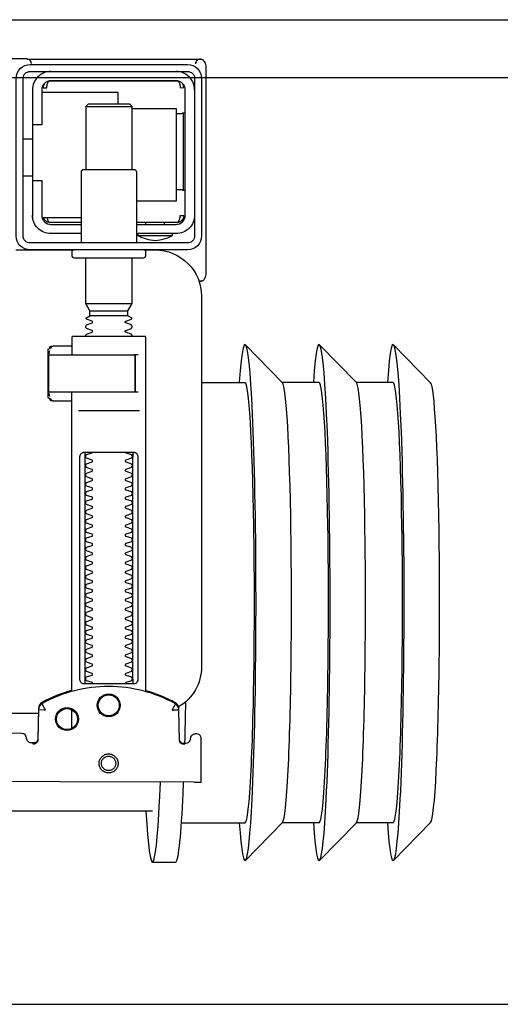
# Model space of a CAD drawing. Header units: millimetres. Extents: x 28600 to 181045, y -399112 to -163690.
# Tile 403 of 482: x 74057 to 74068, y -194640 to -194618. Entities that reach past the tile are written whole.
import ezdxf

# ---------------------------------------------------------------- set-up
doc = ezdxf.new("R2010")
doc.units = ezdxf.units.MM
doc.layers.get('0').update_dxf_attribs({"color": 8})
doc.layers.add('!! 0_ Istn-sciany', color=8, linetype='Continuous')
doc.layers.add('!! 2 ZABUDOWA GK-MDF', color=8, linetype='Continuous')
doc.layers.add('!!_@ wypos sanit nd', color=8, linetype='Continuous', plot=False)

# ---------------------------------------------------------------- blocks, each defined once
blk = doc.blocks.new('A$Cff2eaf8b')
for points in [[(-0.24945, 0.09108), (-0.24147, 0.09927)], [(-0.24136, 0.09113), (-0.23342, 0.09113), (-0.22548, 0.09927)], [(-0.22538, 0.09113), (-0.21743, 0.09113), (-0.2095, 0.09927)], [(-0.18941, 0.09963), (-0.19441, 0.09963)], [(-0.19567, 0.09113), (-0.20939, 0.09113)], [(-0.18941, 0.08863), (-0.04454, 0.08863), (-0.04035, 0.08853), (-0.03617, 0.08824), (-0.032, 0.08775), (-0.02786, 0.08707), (-0.02376, 0.08619), (-0.0197, 0.08513), (-0.0157, 0.08388), (-0.01176, 0.08244), (-0.00789, 0.08082), (-0.0041, 0.07902), (-0.0004, 0.07705), (0.0032, 0.0749), (0.0067, 0.0726), (0.01009, 0.07012), (0.01337, 0.0675)], [(-0.19839, 0.08237), (-0.11148, 0.08219)], [(-0.19594, 0.07411), (-0.19609, 0.07411), (-0.19639, 0.07411), (-0.19593, 0.07402), (-0.19578, 0.07396), (-0.19564, 0.07387), (-0.19551, 0.07376), (-0.1954, 0.07363), (-0.19532, 0.07349), (-0.19526, 0.07333), (-0.19523, 0.07317)], [(-0.16479, 0.06647), (-0.16466, 0.07302), (-0.16465, 0.07318), (-0.16461, 0.07333), (-0.16454, 0.07348), (-0.16445, 0.07361), (-0.16435, 0.07373), (-0.16422, 0.07383), (-0.16409, 0.07391), (-0.16394, 0.07396), (-0.16349, 0.07404), (-0.1638, 0.07405), (-0.16395, 0.07405)], [(-0.172, 0.07079), (-0.172, 0.06674)], [(0.16493, 0.0675), (-0.16477, 0.0675)], [(-0.172, 0.06279), (-0.172, -0.00182)], [(-0.1852, 0.06018), (-0.1852, 0.01218)], [(-0.1748, 0.01218), (-0.1748, 0.06018)], [(-0.17342, 0.00218), (-0.18659, 0.00218)], [(-0.172, 0.00012), (-0.17167, 0.00018), (-0.1682, 0.00018), (-0.1681, 0.00018), (-0.16799, 0.00016), (-0.16789, 0.00007), (-0.16779, 0.00006), (-0.16762, 0.00005), (-0.16752, 0.00005), (-0.16741, 0.00003), (-0.1673, -0.00004), (-0.16725, -0.00018), (-0.16725, -0.00044), (-0.16711, -0.00046), (-0.16701, -0.0005), (-0.16693, -0.00056), (-0.16688, -0.0007), (-0.16688, -0.01094), (-0.16692, -0.01107), (-0.16701, -0.01115), (-0.16725, -0.0112), (-0.16725, -0.01147), (-0.16728, -0.01157), (-0.16735, -0.01164), (-0.16746, -0.01168), (-0.16762, -0.01169), (-0.16775, -0.0117), (-0.16789, -0.01172), (-0.16797, -0.01179), (-0.16807, -0.01182), (-0.1682, -0.01182), (-0.17167, -0.01182), (-0.172, -0.01177)], [(-0.16829, 0.00017), (-0.16772, 0.00003), (-0.16738, -0.00042)], [(-0.18633, -0.00182), (-0.17526, -0.00182), (-0.17367, -0.00182)], [(-0.16723, -0.00083), (-0.16714, -0.00136), (-0.16713, -0.00163)], [(-0.24945, -0.00383), (-0.24147, -0.01202)], [(-0.24136, -0.00387), (-0.23342, -0.00387), (-0.22548, -0.01202)], [(-0.22538, -0.00387), (-0.21743, -0.00387), (-0.2095, -0.01202)], [(-0.2, -0.00387), (-0.20939, -0.00387)], [(-0.18633, -0.00982), (-0.18551, -0.00982), (-0.18567, -0.00972), (-0.1857, -0.00962)], [(-0.16713, -0.01002), (-0.16714, -0.01028), (-0.16723, -0.01081)], [(-0.16738, -0.01122), (-0.16772, -0.01167), (-0.16829, -0.01182)], [(-0.1841, -0.0183), (-0.1759, -0.0183)], [(-0.175, -0.02092), (-0.185, -0.02092)], [(-0.1759, -0.01936), (-0.1841, -0.01936)], [(-0.20099, -0.02721), (-0.20099, -0.0722)], [(-0.20001, -0.0258), (-0.19988, -0.02576), (-0.19976, -0.02573), (-0.19963, -0.02571), (-0.19948, -0.02571)], [(-0.192, -0.038), (-0.192, -0.0384)], [(-0.188, -0.038), (-0.188, -0.0384)], [(-0.19478, -0.0384), (-0.186, -0.0384)], [(-0.16664, -0.0395), (-0.16666, -0.03934), (-0.16669, -0.03923), (-0.16672, -0.03912), (-0.16675, -0.03902), (-0.16679, -0.03892), (-0.16684, -0.03881), (-0.16689, -0.03872), (-0.16695, -0.03863), (-0.16702, -0.03855), (-0.1671, -0.03848), (-0.16718, -0.03843), (-0.16729, -0.0384), (-0.16718, -0.03841), (-0.16708, -0.03842), (-0.16696, -0.03845), (-0.16686, -0.03848), (-0.16677, -0.03851), (-0.16666, -0.03856), (-0.16657, -0.03861), (-0.16646, -0.03868), (-0.16636, -0.03876), (-0.16627, -0.03884), (-0.16618, -0.03894), (-0.1661, -0.03904), (-0.16603, -0.03915), (-0.16598, -0.03926), (-0.16593, -0.03938), (-0.16589, -0.0395), (-0.174, -0.0395)], [(-0.174, -0.0384), (-0.16722, -0.0384)], [(-0.185, -0.063), (-0.1945, -0.063), (-0.1945, -0.043), (-0.186, -0.043)], [(-0.19591, -0.04539), (-0.19602, -0.04539), (-0.19616, -0.04539), (-0.19632, -0.04539), (-0.1965, -0.04539)], [(-0.1615, -0.0485), (-0.1635, -0.0485)], [(-0.185, -0.0498), (-0.185, -0.06342), (-0.1845, -0.06392), (-0.1755, -0.06392), (-0.175, -0.06342), (-0.175, -0.0498)], [(-0.1615, -0.0565), (-0.1635, -0.0565)], [(-0.1965, -0.06201), (-0.19632, -0.06201), (-0.19616, -0.06201), (-0.19602, -0.06201), (-0.19591, -0.06201)], [(-0.175, -0.06342), (-0.185, -0.06342)], [(-0.182, -0.06392), (-0.182, -0.0665), (-0.1655, -0.0665)], [(-0.16636, -0.06865), (-0.16625, -0.06854), (-0.16619, -0.06847), (-0.16612, -0.06839), (-0.16606, -0.0683), (-0.16601, -0.0682), (-0.16596, -0.06811), (-0.16592, -0.06801), (-0.16589, -0.0679), (-0.16586, -0.0678), (-0.16584, -0.06769), (-0.16583, -0.06759), (-0.16583, -0.06749), (-0.16593, -0.0675), (-0.16607, -0.0675), (-0.1663, -0.0675), (-0.16641, -0.0675), (-0.16651, -0.0675), (-0.16661, -0.0675), (-0.16661, -0.0676), (-0.16662, -0.0677), (-0.16663, -0.0678), (-0.16664, -0.0679), (-0.16665, -0.068), (-0.16667, -0.06811), (-0.1667, -0.06821), (-0.16673, -0.06831), (-0.16676, -0.06841), (-0.1668, -0.06852), (-0.16685, -0.06862), (-0.1669, -0.06871), (-0.16697, -0.0688), (-0.16704, -0.06887), (-0.16712, -0.06893), (-0.16725, -0.069), (-0.19475, -0.069), (-0.19493, -0.0689), (-0.19501, -0.06882), (-0.19508, -0.06874), (-0.19513, -0.06865), (-0.19518, -0.06855), (-0.19522, -0.06846), (-0.19526, -0.06835), (-0.19529, -0.06825), (-0.19532, -0.06813), (-0.19534, -0.06803), (-0.19536, -0.06793), (-0.19537, -0.06783), (-0.19538, -0.06772), (-0.19539, -0.0676), (-0.19539, -0.0675), (-0.19617, -0.06751), (-0.19616, -0.06762), (-0.19615, -0.06772), (-0.19613, -0.06783), (-0.19611, -0.06793), (-0.19607, -0.06803), (-0.19603, -0.06813), (-0.19598, -0.06823), (-0.19593, -0.06832), (-0.19586, -0.06841), (-0.19579, -0.06849), (-0.19572, -0.06857), (-0.19563, -0.06865)]]:
    blk.add_lwpolyline(points)
for points in [[(-0.19989, 0.08236), (-0.19995, 0.07336, 0.009369), (-0.19994, 0.07293), (-0.19992, 0.07276), (-0.19986, 0.07259), (-0.19979, 0.07243), (-0.19968, 0.07229), (-0.19955, 0.07217), (-0.19941, 0.07208), (-0.19924, 0.07201), (-0.19908, 0.07197), (-0.19895, 0.07196), (-0.1988, 0.07196)], [(-0.16413, 0.07389), (-0.16324, 0.07389), (-0.16303, 0.07386), (-0.16283, 0.0738), (-0.16264, 0.07369), (-0.16249, 0.07354), (-0.16237, 0.07337), (-0.16228, 0.07317), (-0.16225, 0.07297, 0.002299), (-0.16224, 0.07285, 0.40455), (-0.16124, 0.07188), (-0.11145, 0.07178)], [(-0.19576, 0.07395), (-0.19665, 0.07395, 0.282591), (-0.19754, 0.0734), (-0.19758, 0.07331), (-0.19761, 0.0732), (-0.19763, 0.07311), (-0.19764, 0.07296, -0.415352), (-0.19865, 0.07196)], [(-0.19623, 0.07426), (-0.19588, 0.0742), (-0.19555, 0.07399), (-0.19533, 0.07367), (-0.19523, 0.07332), (-0.19513, 0.06676), (-0.19513, 0.0667, 0.265347), (-0.19435, 0.06544, 0.125711), (-0.17997, 0.06173, 0.125711), (-0.16558, 0.06538, 0.26954), (-0.1648, 0.06667), (-0.16467, 0.07322), (-0.16464, 0.07344), (-0.16456, 0.07365), (-0.16444, 0.07383), (-0.16428, 0.07399), (-0.1641, 0.0741), (-0.16389, 0.07417), (-0.16368, 0.0742)], [(-0.15993, -0.0325), (-0.17249, -0.0325, 0.405519), (-0.172, -0.032), (-0.172, -0.0313, 0.414214), (-0.1725, -0.0308), (-0.1875, -0.0308, 0.414214), (-0.188, -0.0313), (-0.188, -0.032, 0.405519), (-0.18751, -0.0325), (-0.19, -0.0325, -0.414214), (-0.2, -0.0225), (-0.2, 0.0575, -0.266001), (-0.19506, 0.06612)], [(-0.19513, 0.06651), (-0.19511, 0.06632), (-0.19509, 0.06622), (-0.19506, 0.06612), (-0.19503, 0.06602), (-0.19498, 0.06592), (-0.19493, 0.06582), (-0.19488, 0.06573), (-0.19482, 0.06564), (-0.19475, 0.06556), (-0.19468, 0.06548), (-0.1946, 0.06541), (-0.19452, 0.06535), (-0.19443, 0.06529), (-0.19434, 0.06524), (-0.19358, 0.06483), (-0.19281, 0.06445), (-0.19203, 0.0641), (-0.19125, 0.06376), (-0.19045, 0.06345), (-0.18964, 0.06316), (-0.18882, 0.06289), (-0.188, 0.06265), (-0.188, -0.01362, 0.414214), (-0.1878, -0.01382), (-0.17545, -0.01382), (-0.1722, -0.01382, 0.414214), (-0.172, -0.01362), (-0.172, -0.00982)], [(-0.172, 0.0626), (-0.17117, 0.06284), (-0.17034, 0.0631), (-0.16952, 0.06339), (-0.16872, 0.0637), (-0.16792, 0.06404), (-0.16713, 0.06439), (-0.16635, 0.06477), (-0.16558, 0.06518), (-0.16557, 0.06518, 0.269546), (-0.16479, 0.06647)], [(-0.18353, 0.01118, 0.182836), (-0.18364, 0.01127), (-0.18485, 0.01168, 0.050055), (-0.185, 0.01194), (-0.185, 0.01222, 0.050055), (-0.18485, 0.01248), (-0.18364, 0.01289, 0.719897), (-0.18364, 0.01327), (-0.18485, 0.01368, 0.050055), (-0.185, 0.01394), (-0.185, 0.01422, 0.050055), (-0.18485, 0.01448), (-0.18364, 0.01489, 0.719897), (-0.18364, 0.01527), (-0.18485, 0.01568, 0.050055), (-0.185, 0.01594), (-0.185, 0.01622, 0.050055), (-0.18485, 0.01648), (-0.18364, 0.01689, 0.719897), (-0.18364, 0.01727), (-0.18485, 0.01768, 0.050055), (-0.185, 0.01794), (-0.185, 0.01822, 0.050055), (-0.18485, 0.01848), (-0.18364, 0.01889, 0.719897), (-0.18364, 0.01927), (-0.18485, 0.01968, 0.050055), (-0.185, 0.01994), (-0.185, 0.02022, 0.050055), (-0.18485, 0.02048), (-0.18364, 0.02089, 0.719897), (-0.18364, 0.02127), (-0.18485, 0.02168, 0.050055), (-0.185, 0.02194), (-0.185, 0.02222, 0.050055), (-0.18485, 0.02248), (-0.18364, 0.02289, 0.719897), (-0.18364, 0.02327), (-0.18485, 0.02368, 0.050055), (-0.185, 0.02394), (-0.185, 0.02422, 0.050055), (-0.18485, 0.02448), (-0.18364, 0.02489, 0.719897), (-0.18364, 0.02527), (-0.18485, 0.02568, 0.050055), (-0.185, 0.02594), (-0.185, 0.02622, 0.050055), (-0.18485, 0.02648), (-0.18364, 0.02689, 0.719897), (-0.18364, 0.02727), (-0.18485, 0.02768, 0.050055), (-0.185, 0.02794), (-0.185, 0.02822, 0.050055), (-0.18485, 0.02848), (-0.18364, 0.02889, 0.719897), (-0.18364, 0.02927), (-0.18485, 0.02968, 0.050055), (-0.185, 0.02994), (-0.185, 0.03022, 0.050055), (-0.18485, 0.03048), (-0.18364, 0.03089, 0.719897), (-0.18364, 0.03127), (-0.18485, 0.03168, 0.050055), (-0.185, 0.03194), (-0.185, 0.03222, 0.050055), (-0.18485, 0.03248), (-0.18364, 0.03289, 0.719897), (-0.18364, 0.03327), (-0.18485, 0.03368, 0.050055), (-0.185, 0.03394), (-0.185, 0.03422, 0.050055), (-0.18485, 0.03448), (-0.18364, 0.03489, 0.719897), (-0.18364, 0.03527), (-0.18485, 0.03568, 0.050055), (-0.185, 0.03594), (-0.185, 0.03622, 0.050055), (-0.18485, 0.03648), (-0.18364, 0.03689, 0.719897), (-0.18364, 0.03727), (-0.18485, 0.03768, 0.050055), (-0.185, 0.03794), (-0.185, 0.03822, 0.050055), (-0.18485, 0.03848), (-0.18364, 0.03889, 0.719897), (-0.18364, 0.03927), (-0.18485, 0.03968, 0.050055), (-0.185, 0.03994), (-0.185, 0.04022, 0.050055), (-0.18485, 0.04048), (-0.18364, 0.04089, 0.719897), (-0.18364, 0.04127), (-0.18485, 0.04168, 0.050055), (-0.185, 0.04194), (-0.185, 0.04222, 0.050055), (-0.18485, 0.04248), (-0.18364, 0.04289, 0.719897), (-0.18364, 0.04327), (-0.18485, 0.04368, 0.050055), (-0.185, 0.04394), (-0.185, 0.04422, 0.050055), (-0.18485, 0.04448), (-0.18364, 0.04489, 0.719897), (-0.18364, 0.04527), (-0.18485, 0.04568, 0.050055), (-0.185, 0.04594), (-0.185, 0.04622, 0.050055), (-0.18485, 0.04648), (-0.18364, 0.04689, 0.719897), (-0.18364, 0.04727), (-0.18485, 0.04768, 0.050055), (-0.185, 0.04794), (-0.185, 0.04822, 0.050055), (-0.18485, 0.04848), (-0.18364, 0.04889, 0.719897), (-0.18364, 0.04927), (-0.18485, 0.04968, 0.050055), (-0.185, 0.04994), (-0.185, 0.05022, 0.050055), (-0.18485, 0.05048), (-0.18364, 0.05089, 0.719897), (-0.18364, 0.05127), (-0.18485, 0.05168, 0.050055), (-0.185, 0.05194), (-0.185, 0.05222, 0.050055), (-0.18485, 0.05248), (-0.18364, 0.05289, 0.719897), (-0.18364, 0.05327), (-0.18485, 0.05368, 0.050055), (-0.185, 0.05394), (-0.185, 0.05422, 0.050055), (-0.18485, 0.05448), (-0.18364, 0.05489, 0.719897), (-0.18364, 0.05527), (-0.18485, 0.05568, 0.050055), (-0.185, 0.05594), (-0.185, 0.05622, 0.050055), (-0.18485, 0.05648), (-0.18364, 0.05689, 0.719897), (-0.18364, 0.05727), (-0.18485, 0.05768, 0.050055), (-0.185, 0.05794), (-0.185, 0.05822, 0.050055), (-0.18485, 0.05848), (-0.18364, 0.05889, 0.719897), (-0.18364, 0.05927), (-0.18485, 0.05968, 0.050055), (-0.185, 0.05994), (-0.185, 0.06022, 0.050055), (-0.18485, 0.06048), (-0.18364, 0.06089, 0.474594), (-0.18353, 0.06118)], [(-0.17647, 0.06118, 0.474594), (-0.17636, 0.06089), (-0.17515, 0.06048, 0.050055), (-0.175, 0.06022), (-0.175, 0.05994, 0.050055), (-0.17515, 0.05968), (-0.17636, 0.05927, 0.719897), (-0.17636, 0.05889), (-0.17515, 0.05848, 0.050055), (-0.175, 0.05822), (-0.175, 0.05794, 0.050055), (-0.17515, 0.05768), (-0.17636, 0.05727, 0.719897), (-0.17636, 0.05689), (-0.17515, 0.05648, 0.050055), (-0.175, 0.05622), (-0.175, 0.05594, 0.050055), (-0.17515, 0.05568), (-0.17636, 0.05527, 0.719897), (-0.17636, 0.05489), (-0.17515, 0.05448, 0.050055), (-0.175, 0.05422), (-0.175, 0.05394, 0.050055), (-0.17515, 0.05368), (-0.17636, 0.05327, 0.719897), (-0.17636, 0.05289), (-0.17515, 0.05248, 0.050055), (-0.175, 0.05222), (-0.175, 0.05194, 0.050055), (-0.17515, 0.05168), (-0.17636, 0.05127, 0.719897), (-0.17636, 0.05089), (-0.17515, 0.05048, 0.050055), (-0.175, 0.05022), (-0.175, 0.04994, 0.050055), (-0.17515, 0.04968), (-0.17636, 0.04927, 0.719897), (-0.17636, 0.04889), (-0.17515, 0.04848, 0.050055), (-0.175, 0.04822), (-0.175, 0.04794, 0.050055), (-0.17515, 0.04768), (-0.17636, 0.04727, 0.719897), (-0.17636, 0.04689), (-0.17515, 0.04648, 0.050055), (-0.175, 0.04622), (-0.175, 0.04594, 0.050055), (-0.17515, 0.04568), (-0.17636, 0.04527, 0.719897), (-0.17636, 0.04489), (-0.17515, 0.04448, 0.050055), (-0.175, 0.04422), (-0.175, 0.04394, 0.050055), (-0.17515, 0.04368), (-0.17636, 0.04327, 0.719897), (-0.17636, 0.04289), (-0.17515, 0.04248, 0.050055), (-0.175, 0.04222), (-0.175, 0.04194, 0.050055), (-0.17515, 0.04168), (-0.17636, 0.04127, 0.719897), (-0.17636, 0.04089), (-0.17515, 0.04048, 0.050055), (-0.175, 0.04022), (-0.175, 0.03994, 0.050055), (-0.17515, 0.03968), (-0.17636, 0.03927, 0.719897), (-0.17636, 0.03889), (-0.17515, 0.03848, 0.050055), (-0.175, 0.03822), (-0.175, 0.03794, 0.050055), (-0.17515, 0.03768), (-0.17636, 0.03727, 0.719897), (-0.17636, 0.03689), (-0.17515, 0.03648, 0.050055), (-0.175, 0.03622), (-0.175, 0.03594, 0.050055), (-0.17515, 0.03568), (-0.17636, 0.03527, 0.719897), (-0.17636, 0.03489), (-0.17515, 0.03448, 0.050055), (-0.175, 0.03422), (-0.175, 0.03394, 0.050055), (-0.17515, 0.03368), (-0.17636, 0.03327, 0.719897), (-0.17636, 0.03289), (-0.17515, 0.03248, 0.050055), (-0.175, 0.03222), (-0.175, 0.03194, 0.050055), (-0.17515, 0.03168), (-0.17636, 0.03127, 0.719897), (-0.17636, 0.03089), (-0.17515, 0.03048, 0.050055), (-0.175, 0.03022), (-0.175, 0.02994, 0.050055), (-0.17515, 0.02968), (-0.17636, 0.02927, 0.719897), (-0.17636, 0.02889), (-0.17515, 0.02848, 0.050055), (-0.175, 0.02822), (-0.175, 0.02794, 0.050055), (-0.17515, 0.02768), (-0.17636, 0.02727, 0.719897), (-0.17636, 0.02689), (-0.17515, 0.02648, 0.050055), (-0.175, 0.02622), (-0.175, 0.02594, 0.050055), (-0.17515, 0.02568), (-0.17636, 0.02527, 0.719897), (-0.17636, 0.02489), (-0.17515, 0.02448, 0.050055), (-0.175, 0.02422), (-0.175, 0.02394, 0.050055), (-0.17515, 0.02368), (-0.17636, 0.02327, 0.719897), (-0.17636, 0.02289), (-0.17515, 0.02248, 0.050055), (-0.175, 0.02222), (-0.175, 0.02194, 0.050055), (-0.17515, 0.02168), (-0.17636, 0.02127, 0.719897), (-0.17636, 0.02089), (-0.17515, 0.02048, 0.050055), (-0.175, 0.02022), (-0.175, 0.01994, 0.050055), (-0.17515, 0.01968), (-0.17636, 0.01927, 0.719897), (-0.17636, 0.01889), (-0.17515, 0.01848, 0.050055), (-0.175, 0.01822), (-0.175, 0.01794, 0.050055), (-0.17515, 0.01768), (-0.17636, 0.01727, 0.719897), (-0.17636, 0.01689), (-0.17515, 0.01648, 0.050055), (-0.175, 0.01622), (-0.175, 0.01594, 0.050055), (-0.17515, 0.01568), (-0.17636, 0.01527, 0.719897), (-0.17636, 0.01489), (-0.17515, 0.01448, 0.050055), (-0.175, 0.01422), (-0.175, 0.01394, 0.050055), (-0.17515, 0.01368), (-0.17636, 0.01327, 0.719897), (-0.17636, 0.01289), (-0.17515, 0.01248, 0.050055), (-0.175, 0.01222), (-0.175, 0.01194, 0.050055), (-0.17515, 0.01168), (-0.17636, 0.01127, 0.182836), (-0.17647, 0.01118)], [(-0.1857, -0.00202), (-0.1857, -0.00962), (-0.1857, -0.00202), (-0.18567, -0.00192), (-0.18559, -0.00184), (-0.17696, -0.00182), (-0.16725, -0.00182, -0.414214), (-0.16705, -0.00202), (-0.16705, -0.00962, -0.414214), (-0.16725, -0.00982), (-0.18543, -0.00982), (-0.18553, -0.00978), (-0.1856, -0.00962)], [(-0.185, -0.01382), (-0.185, -0.01406, -0.050055), (-0.18485, -0.01432), (-0.18364, -0.01473, -0.719897), (-0.18364, -0.01511), (-0.18485, -0.01552, -0.050055), (-0.185, -0.01578), (-0.185, -0.01606, -0.050055), (-0.18485, -0.01632), (-0.18364, -0.01673, -0.719897), (-0.18364, -0.01711), (-0.18485, -0.01752, -0.050055), (-0.185, -0.01778), (-0.1841, -0.0183), (-0.1841, -0.01936), (-0.185, -0.02092), (-0.185, -0.0308)], [(-0.175, -0.01382), (-0.175, -0.01406, 0.050055), (-0.17515, -0.01432), (-0.17636, -0.01473, 0.719897), (-0.17636, -0.01511), (-0.17515, -0.01552, 0.050055), (-0.175, -0.01578), (-0.175, -0.01606, 0.050055), (-0.17515, -0.01632), (-0.17636, -0.01673, 0.719897), (-0.17636, -0.01711), (-0.17515, -0.01752, 0.050055), (-0.175, -0.01778), (-0.1759, -0.0183), (-0.1759, -0.01936), (-0.175, -0.02092), (-0.175, -0.0308)], [(-0.20011, -0.02584, 0.091301), (-0.20056, -0.02614, 0.198909), (-0.20099, -0.02721)], [(-0.19945, -0.02578, 0.170835), (-0.20011, -0.02584)], [(-0.1985, -0.04, -0.414214), (-0.1945, -0.036), (-0.18625, -0.036), (-0.18625, -0.03562), (-0.19375, -0.03562), (-0.19375, -0.036)], [(-0.18625, -0.03562, 0.119096), (-0.19, -0.03454, 0.119096), (-0.19375, -0.03562)], [(-0.186, -0.034), (-0.186, -0.0493, 0.414214), (-0.1855, -0.0498), (-0.1745, -0.0498, 0.414214), (-0.174, -0.0493), (-0.174, -0.034)], [(-0.174, -0.036), (-0.1675, -0.036, -0.414214), (-0.1635, -0.04), (-0.16353, -0.0395)], [(-0.186, -0.038), (-0.1945, -0.038, 0.414214), (-0.1965, -0.04), (-0.1965, -0.067, 0.414214), (-0.1945, -0.069), (-0.1675, -0.069, 0.414214), (-0.1655, -0.067), (-0.1655, -0.0595), (-0.1635, -0.0595), (-0.1635, -0.04)], [(-0.1635, -0.0475), (-0.1655, -0.0475), (-0.1655, -0.04, 0.414214), (-0.1675, -0.038), (-0.174, -0.038)], [(-0.1945, -0.06193), (-0.19515, -0.06194), (-0.19542, -0.06194), (-0.1956, -0.06194), (-0.19567, -0.06194, 0.116465), (-0.19589, -0.062), (-0.19601, -0.06205), (-0.19601, -0.04535), (-0.19589, -0.0454, 0.116465), (-0.19567, -0.04546), (-0.19542, -0.04546), (-0.19515, -0.04546), (-0.1945, -0.04547)], [(-0.1675, -0.071, 0.414214), (-0.1635, -0.067), (-0.1635, -0.0595)], [(-0.1985, -0.067, 0.414214), (-0.1945, -0.071)], [(-0.20099, -0.0722, 0.198909), (-0.20056, -0.07326, 0.091301), (-0.20011, -0.07356)], [(-0.16237, -0.07369), (-0.1625, -0.07369), (-0.16269, -0.07369), (-0.16294, -0.07369), (-0.16323, -0.07369), (-0.16357, -0.07369), (-0.16393, -0.07369), (-0.16428, -0.07369), (-0.19771, -0.07369), (-0.19841, -0.07369), (-0.19903, -0.07369), (-0.19948, -0.07369), (-0.19961, -0.07369), (-0.19973, -0.07367), (-0.19984, -0.07365), (-0.20003, -0.07359, 0.517033), (-0.1987, -0.07266)], [(-0.1633, -0.0727, 0.412536), (-0.1623, -0.0737), (-0.11251, -0.0737), (-0.11222, -0.07367), (-0.11194, -0.07358), (-0.11168, -0.07345), (-0.11145, -0.07326), (-0.11126, -0.07304), (-0.11112, -0.07278), (-0.11104, -0.0725)]]:
    blk.add_lwpolyline(points, format="xyb")
for points in [[(-0.17994, 0.08038), (-0.17974, 0.08037), (-0.17954, 0.08034), (-0.17935, 0.08029), (-0.17916, 0.08022), (-0.17897, 0.08013), (-0.1788, 0.08003), (-0.17864, 0.07991), (-0.17849, 0.07978), (-0.17836, 0.07963), (-0.17824, 0.07947), (-0.17814, 0.07929), (-0.17805, 0.07911), (-0.17798, 0.07892), (-0.17793, 0.07873), (-0.17791, 0.07853), (-0.1779, 0.07833), (-0.17791, 0.07813), (-0.17794, 0.07793), (-0.17799, 0.07773), (-0.17805, 0.07754), (-0.17814, 0.07736), (-0.17824, 0.07719), (-0.17836, 0.07703), (-0.1785, 0.07688), (-0.17865, 0.07675), (-0.17881, 0.07663), (-0.17898, 0.07652), (-0.17916, 0.07644), (-0.17935, 0.07637), (-0.17955, 0.07632), (-0.17975, 0.07629), (-0.17995, 0.07628), (-0.18015, 0.07629), (-0.18035, 0.07632), (-0.18054, 0.07637), (-0.18073, 0.07644), (-0.18091, 0.07653), (-0.18109, 0.07663), (-0.18125, 0.07675), (-0.18139, 0.07689), (-0.18153, 0.07704), (-0.18165, 0.0772), (-0.18175, 0.07737), (-0.18184, 0.07755), (-0.1819, 0.07774), (-0.18195, 0.07794), (-0.18198, 0.07813), (-0.18199, 0.07834), (-0.18198, 0.07854), (-0.18195, 0.07873), (-0.1819, 0.07893), (-0.18183, 0.07912), (-0.18175, 0.0793), (-0.18164, 0.07947), (-0.18152, 0.07963), (-0.18139, 0.07978), (-0.18124, 0.07992), (-0.18108, 0.08004), (-0.18091, 0.08014), (-0.18072, 0.08022), (-0.18053, 0.08029), (-0.18034, 0.08034), (-0.18014, 0.08037)], [(-0.17994, 0.07987), (-0.17979, 0.07987), (-0.17964, 0.07984), (-0.17949, 0.07981), (-0.17935, 0.07976), (-0.17921, 0.07969), (-0.17908, 0.07961), (-0.17896, 0.07952), (-0.17885, 0.07942), (-0.17874, 0.07931), (-0.17865, 0.07918), (-0.17858, 0.07905), (-0.17851, 0.07892), (-0.17846, 0.07877), (-0.17842, 0.07862), (-0.1784, 0.07847), (-0.17839, 0.07832), (-0.1784, 0.07817), (-0.17842, 0.07802), (-0.17846, 0.07787), (-0.17851, 0.07773), (-0.17858, 0.07759), (-0.17866, 0.07746), (-0.17875, 0.07734), (-0.17885, 0.07723), (-0.17896, 0.07712), (-0.17909, 0.07703), (-0.17922, 0.07696), (-0.17935, 0.07689), (-0.1795, 0.07684), (-0.17964, 0.0768), (-0.1798, 0.07678), (-0.17995, 0.07677), (-0.1801, 0.07678), (-0.18025, 0.07681), (-0.1804, 0.07684), (-0.18054, 0.07689), (-0.18068, 0.07696), (-0.18081, 0.07704), (-0.18093, 0.07713), (-0.18104, 0.07723), (-0.18114, 0.07734), (-0.18123, 0.07747), (-0.18131, 0.0776), (-0.18138, 0.07773), (-0.18143, 0.07788), (-0.18146, 0.07803), (-0.18149, 0.07818), (-0.18149, 0.07833), (-0.18149, 0.07848), (-0.18146, 0.07863), (-0.18143, 0.07878), (-0.18137, 0.07892), (-0.18131, 0.07906), (-0.18123, 0.07919), (-0.18114, 0.07931), (-0.18104, 0.07942), (-0.18092, 0.07952), (-0.1808, 0.07962), (-0.18067, 0.07969), (-0.18053, 0.07976), (-0.18039, 0.07981), (-0.18024, 0.07985), (-0.18009, 0.07987)], [(-0.17471, 0.06118), (-0.17462, 0.06118), (-0.17454, 0.06117), (-0.17445, 0.06115), (-0.17437, 0.06113), (-0.17428, 0.06109), (-0.1742, 0.06105), (-0.17413, 0.061), (-0.17406, 0.06095), (-0.174, 0.06088), (-0.17394, 0.06081), (-0.17389, 0.06072), (-0.17384, 0.06062), (-0.17381, 0.06052), (-0.17378, 0.06041), (-0.17376, 0.06029), (-0.17376, 0.06018), (-0.17376, 0.01218), (-0.17376, 0.01206), (-0.17378, 0.01195), (-0.17381, 0.01184), (-0.17384, 0.01173), (-0.17389, 0.01164), (-0.17394, 0.01155), (-0.174, 0.01148), (-0.17406, 0.01141), (-0.17413, 0.01135), (-0.1742, 0.01131), (-0.17428, 0.01126), (-0.17437, 0.01123), (-0.17445, 0.01121), (-0.17454, 0.01119), (-0.17462, 0.01118), (-0.17471, 0.01118), (-0.18529, 0.01118), (-0.18538, 0.01118), (-0.18547, 0.01119), (-0.18555, 0.01121), (-0.18564, 0.01123), (-0.18572, 0.01126), (-0.1858, 0.01131), (-0.18587, 0.01135), (-0.18594, 0.01141), (-0.18601, 0.01148), (-0.18606, 0.01155), (-0.18612, 0.01164), (-0.18616, 0.01173), (-0.1862, 0.01184), (-0.18623, 0.01195), (-0.18624, 0.01206), (-0.18625, 0.01218), (-0.18625, 0.06018), (-0.18624, 0.06029), (-0.18623, 0.06041), (-0.1862, 0.06052), (-0.18616, 0.06062), (-0.18612, 0.06072), (-0.18606, 0.06081), (-0.18601, 0.06088), (-0.18594, 0.06095), (-0.18587, 0.061), (-0.1858, 0.06105), (-0.18572, 0.06109), (-0.18564, 0.06113), (-0.18555, 0.06115), (-0.18547, 0.06117), (-0.18538, 0.06118), (-0.18529, 0.06118)], [(-0.19467, -0.0384), (-0.19467, -0.0384), (-0.19467, -0.0384), (-0.19466, -0.0384), (-0.19466, -0.0384), (-0.19466, -0.0384), (-0.19466, -0.0384), (-0.19466, -0.0384), (-0.19466, -0.0384), (-0.19466, -0.0384), (-0.19466, -0.0384), (-0.19466, -0.0384), (-0.19466, -0.0384), (-0.19466, -0.0384), (-0.19466, -0.0384), (-0.19467, -0.0384), (-0.19467, -0.0384), (-0.19467, -0.0384), (-0.19467, -0.0384), (-0.19467, -0.0384), (-0.19468, -0.0384), (-0.19468, -0.0384), (-0.19468, -0.0384), (-0.19469, -0.0384), (-0.1947, -0.0384), (-0.19471, -0.0384), (-0.19471, -0.0384), (-0.19471, -0.0384), (-0.19471, -0.0384), (-0.19472, -0.0384), (-0.19472, -0.0384), (-0.19472, -0.0384), (-0.19472, -0.03841), (-0.19473, -0.03841), (-0.19473, -0.03841), (-0.19473, -0.03841), (-0.19473, -0.03841), (-0.19473, -0.03841), (-0.19474, -0.03841), (-0.19474, -0.03841), (-0.19474, -0.03841), (-0.19474, -0.03841), (-0.19474, -0.03841), (-0.19474, -0.03841), (-0.19475, -0.03841), (-0.19475, -0.03841), (-0.19475, -0.03841), (-0.19475, -0.03841), (-0.19476, -0.03841), (-0.19476, -0.03841), (-0.19476, -0.03841), (-0.19476, -0.03841), (-0.19477, -0.03842), (-0.19477, -0.03842), (-0.19477, -0.03842), (-0.19478, -0.03842), (-0.19479, -0.03842), (-0.19479, -0.03842), (-0.1948, -0.03843), (-0.19481, -0.03843), (-0.19481, -0.03843), (-0.19482, -0.03844), (-0.19483, -0.03844), (-0.19484, -0.03844), (-0.19484, -0.03845), (-0.19485, -0.03845), (-0.19486, -0.03845), (-0.19486, -0.03846), (-0.19487, -0.03846), (-0.19488, -0.03847), (-0.19489, -0.03847), (-0.19489, -0.03848), (-0.1949, -0.03848), (-0.19491, -0.03849), (-0.19491, -0.03849), (-0.19492, -0.0385), (-0.19493, -0.0385), (-0.19493, -0.03851), (-0.19494, -0.03851), (-0.19495, -0.03852), (-0.19495, -0.03852), (-0.19496, -0.03853), (-0.19497, -0.03854), (-0.19497, -0.03854), (-0.19498, -0.03855), (-0.19499, -0.03856), (-0.19499, -0.03856), (-0.195, -0.03857), (-0.19501, -0.03858), (-0.19501, -0.03859), (-0.19502, -0.03859), (-0.19503, -0.0386), (-0.19503, -0.03861), (-0.19504, -0.03862), (-0.19505, -0.03862), (-0.19505, -0.03863), (-0.19506, -0.03864), (-0.19507, -0.03865), (-0.19507, -0.03866), (-0.19508, -0.03867), (-0.19508, -0.03868), (-0.19509, -0.03869), (-0.1951, -0.03869), (-0.1951, -0.0387), (-0.19511, -0.03871), (-0.19511, -0.03872), (-0.19512, -0.03873), (-0.19512, -0.03874), (-0.19513, -0.03875), (-0.19514, -0.03876), (-0.19514, -0.03877), (-0.19515, -0.03878), (-0.19515, -0.03879), (-0.19516, -0.0388), (-0.19516, -0.03881), (-0.19517, -0.03882), (-0.19517, -0.03884), (-0.19518, -0.03885), (-0.19518, -0.03886), (-0.19519, -0.03887), (-0.1952, -0.03888), (-0.1952, -0.03889), (-0.19521, -0.0389), (-0.19521, -0.03891), (-0.19521, -0.03893), (-0.19522, -0.03894), (-0.19522, -0.03895), (-0.19523, -0.03896), (-0.19523, -0.03897), (-0.19524, -0.03899), (-0.19524, -0.039), (-0.19525, -0.03901), (-0.19525, -0.03902), (-0.19526, -0.03905), (-0.19527, -0.03907), (-0.19528, -0.0391), (-0.19528, -0.03912), (-0.19529, -0.03915), (-0.1953, -0.03918), (-0.19531, -0.0392), (-0.19531, -0.03923), (-0.19532, -0.03926), (-0.19532, -0.03928), (-0.19533, -0.03931), (-0.19533, -0.03933), (-0.19534, -0.03936), (-0.19534, -0.03939), (-0.19535, -0.03941), (-0.19535, -0.03944), (-0.19536, -0.03947), (-0.19536, -0.03949), (-0.19536, -0.03952), (-0.19537, -0.03955), (-0.19537, -0.03957), (-0.19537, -0.0396), (-0.19537, -0.03961), (-0.19537, -0.03962), (-0.19538, -0.03963), (-0.19538, -0.03963), (-0.19538, -0.03964), (-0.19538, -0.03965), (-0.19538, -0.03965), (-0.19538, -0.03966), (-0.19538, -0.03966), (-0.19538, -0.03967), (-0.19538, -0.03967), (-0.19538, -0.03968), (-0.19538, -0.03969), (-0.19538, -0.03969), (-0.19538, -0.0397), (-0.19538, -0.0397), (-0.19538, -0.0397), (-0.19538, -0.03971), (-0.19538, -0.03971), (-0.19538, -0.03972), (-0.19538, -0.03972), (-0.19538, -0.03972), (-0.19538, -0.03973), (-0.19538, -0.03973), (-0.19538, -0.03973), (-0.19538, -0.03974), (-0.19538, -0.03974), (-0.19538, -0.03974), (-0.19538, -0.03974), (-0.19538, -0.03975), (-0.19538, -0.03975), (-0.19538, -0.03975), (-0.19538, -0.03976), (-0.19538, -0.03976), (-0.19538, -0.03977), (-0.19538, -0.03977), (-0.19539, -0.03978), (-0.19539, -0.03978), (-0.19539, -0.03979), (-0.19539, -0.03979), (-0.19539, -0.03979), (-0.19539, -0.0398), (-0.19539, -0.0398), (-0.19539, -0.03981), (-0.19539, -0.03981), (-0.19539, -0.03982), (-0.19538, -0.03982), (-0.19538, -0.03983), (-0.19538, -0.03983), (-0.19538, -0.03984), (-0.19538, -0.03984), (-0.19538, -0.03984), (-0.19538, -0.03985), (-0.19538, -0.03986), (-0.19538, -0.03986), (-0.19538, -0.03987), (-0.19538, -0.03987), (-0.19538, -0.03987), (-0.19538, -0.03988), (-0.19538, -0.03988), (-0.19538, -0.03989), (-0.19538, -0.03989), (-0.19538, -0.03989), (-0.19538, -0.03989), (-0.19538, -0.0399), (-0.19538, -0.0399), (-0.19539, -0.0399), (-0.19539, -0.0399), (-0.19539, -0.0399), (-0.19539, -0.0399), (-0.19539, -0.0399), (-0.19539, -0.03991), (-0.1954, -0.03991), (-0.1954, -0.03991), (-0.1954, -0.03991), (-0.1954, -0.03991), (-0.1954, -0.03991), (-0.19541, -0.03991), (-0.19541, -0.03991), (-0.19542, -0.03991), (-0.19542, -0.03991), (-0.19543, -0.0399), (-0.19544, -0.0399), (-0.19545, -0.0399), (-0.19545, -0.0399), (-0.19546, -0.0399), (-0.19546, -0.0399), (-0.19547, -0.0399), (-0.19547, -0.0399), (-0.19548, -0.0399), (-0.19549, -0.0399), (-0.1955, -0.0399), (-0.1955, -0.0399), (-0.19551, -0.0399), (-0.19552, -0.0399), (-0.19553, -0.0399), (-0.19554, -0.0399), (-0.19555, -0.0399), (-0.19556, -0.0399), (-0.19557, -0.0399), (-0.19558, -0.0399), (-0.19559, -0.0399), (-0.19561, -0.0399), (-0.19564, -0.0399), (-0.19566, -0.0399), (-0.19568, -0.0399), (-0.1957, -0.0399), (-0.19574, -0.0399), (-0.19576, -0.0399), (-0.19578, -0.0399), (-0.19595, -0.0399), (-0.19596, -0.0399), (-0.19598, -0.0399), (-0.19599, -0.0399), (-0.19601, -0.0399), (-0.19602, -0.0399), (-0.19603, -0.0399), (-0.19604, -0.0399), (-0.19605, -0.0399), (-0.19606, -0.0399), (-0.19607, -0.0399), (-0.19608, -0.0399), (-0.19609, -0.0399), (-0.1961, -0.0399), (-0.19611, -0.0399), (-0.19612, -0.0399), (-0.19613, -0.03989), (-0.19614, -0.03989), (-0.19614, -0.03989), (-0.19615, -0.03989), (-0.19615, -0.03989), (-0.19615, -0.03989), (-0.19615, -0.03989), (-0.19616, -0.03989), (-0.19616, -0.03989), (-0.19616, -0.03989), (-0.19616, -0.0399), (-0.19616, -0.0399), (-0.19616, -0.0399), (-0.19616, -0.0399), (-0.19616, -0.0399), (-0.19617, -0.0399), (-0.19617, -0.03991), (-0.19617, -0.03991), (-0.19617, -0.03991), (-0.19617, -0.03991), (-0.19617, -0.03991), (-0.19617, -0.03991), (-0.19617, -0.03991), (-0.19617, -0.03991), (-0.19617, -0.03991), (-0.19617, -0.03991), (-0.19617, -0.0399), (-0.19617, -0.0399), (-0.19617, -0.0399), (-0.19617, -0.03989), (-0.19617, -0.03989), (-0.19617, -0.03989), (-0.19617, -0.03988), (-0.19617, -0.03987), (-0.19617, -0.03986), (-0.19617, -0.03985), (-0.19617, -0.03984), (-0.19617, -0.03984), (-0.19617, -0.03984), (-0.19617, -0.03983), (-0.19617, -0.03983), (-0.19617, -0.03982), (-0.19617, -0.03982), (-0.19617, -0.03981), (-0.19616, -0.0398), (-0.19616, -0.03979), (-0.19616, -0.03979), (-0.19616, -0.03978), (-0.19616, -0.03978), (-0.19616, -0.03977), (-0.19616, -0.03977), (-0.19616, -0.03977), (-0.19616, -0.03976), (-0.19616, -0.03976), (-0.19616, -0.03975), (-0.19616, -0.03975), (-0.19616, -0.03974), (-0.19616, -0.03974), (-0.19616, -0.03973), (-0.19616, -0.03973), (-0.19616, -0.03972), (-0.19616, -0.03972), (-0.19616, -0.03972), (-0.19616, -0.03972), (-0.19616, -0.03971), (-0.19616, -0.03971), (-0.19616, -0.0397), (-0.19615, -0.0397), (-0.19615, -0.0397), (-0.19615, -0.03969), (-0.19615, -0.03969), (-0.19615, -0.03968), (-0.19615, -0.03967), (-0.19615, -0.03967), (-0.19615, -0.03966), (-0.19615, -0.03966), (-0.19615, -0.03965), (-0.19615, -0.03964), (-0.19614, -0.03964), (-0.19614, -0.03963), (-0.19614, -0.03962), (-0.19614, -0.03962), (-0.19614, -0.03961), (-0.19614, -0.0396), (-0.19614, -0.03959), (-0.19613, -0.03958), (-0.19613, -0.03958), (-0.19613, -0.03957), (-0.19613, -0.03955), (-0.19612, -0.03954), (-0.19612, -0.03952), (-0.19611, -0.0395), (-0.19611, -0.03949), (-0.1961, -0.03947), (-0.1961, -0.03945), (-0.19609, -0.03944), (-0.19609, -0.03942), (-0.19608, -0.03941), (-0.19608, -0.03939), (-0.19607, -0.03937), (-0.19607, -0.03936), (-0.19606, -0.03934), (-0.19605, -0.03933), (-0.19605, -0.03931), (-0.19604, -0.0393), (-0.19603, -0.03928), (-0.19603, -0.03927), (-0.19602, -0.03925), (-0.19601, -0.03923), (-0.196, -0.03922), (-0.196, -0.0392), (-0.19599, -0.03919), (-0.19598, -0.03918), (-0.19597, -0.03916), (-0.19596, -0.03915), (-0.19596, -0.03913), (-0.19595, -0.03912), (-0.19594, -0.0391), (-0.19593, -0.03909), (-0.19592, -0.03907), (-0.19591, -0.03906), (-0.1959, -0.03905), (-0.19589, -0.03903), (-0.19588, -0.03902), (-0.19587, -0.03901), (-0.19586, -0.03899), (-0.19585, -0.03898), (-0.19584, -0.03897), (-0.19583, -0.03895), (-0.19582, -0.03894), (-0.19581, -0.03893), (-0.1958, -0.03891), (-0.19579, -0.0389), (-0.19577, -0.03889), (-0.19576, -0.03888), (-0.19575, -0.03886), (-0.19574, -0.03885), (-0.19573, -0.03884), (-0.19572, -0.03883), (-0.1957, -0.03882), (-0.19569, -0.0388), (-0.19568, -0.03879), (-0.19567, -0.03878), (-0.19565, -0.03877), (-0.19564, -0.03876), (-0.19563, -0.03875), (-0.19562, -0.03874), (-0.1956, -0.03873), (-0.19559, -0.03872), (-0.19558, -0.03871), (-0.19556, -0.0387), (-0.19555, -0.03869), (-0.19554, -0.03868), (-0.19552, -0.03867), (-0.19551, -0.03866), (-0.19549, -0.03865), (-0.19548, -0.03864), (-0.19547, -0.03863), (-0.19545, -0.03862), (-0.19544, -0.03861), (-0.19542, -0.0386), (-0.19541, -0.0386), (-0.19539, -0.03859), (-0.19538, -0.03858), (-0.19536, -0.03857), (-0.19535, -0.03856), (-0.19533, -0.03856), (-0.19532, -0.03855), (-0.1953, -0.03854), (-0.19529, -0.03853), (-0.19527, -0.03853), (-0.19526, -0.03852), (-0.19524, -0.03851), (-0.19522, -0.03851), (-0.19521, -0.0385), (-0.19519, -0.0385), (-0.19518, -0.03849), (-0.19516, -0.03848), (-0.19515, -0.03848), (-0.19513, -0.03847), (-0.19511, -0.03847), (-0.1951, -0.03846), (-0.19508, -0.03846), (-0.19506, -0.03845), (-0.19505, -0.03845), (-0.19503, -0.03845), (-0.19502, -0.03844), (-0.195, -0.03844), (-0.19498, -0.03843), (-0.19497, -0.03843), (-0.19495, -0.03843), (-0.19493, -0.03842), (-0.19492, -0.03842), (-0.19491, -0.03842), (-0.1949, -0.03842), (-0.19489, -0.03842), (-0.19488, -0.03842), (-0.19487, -0.03841), (-0.19486, -0.03841), (-0.19485, -0.03841), (-0.19484, -0.03841), (-0.19483, -0.03841), (-0.19481, -0.03841), (-0.1948, -0.03841), (-0.19479, -0.03841), (-0.19479, -0.03841), (-0.19478, -0.03841), (-0.19478, -0.0384), (-0.19477, -0.0384), (-0.19477, -0.0384), (-0.19476, -0.0384), (-0.19475, -0.0384), (-0.19474, -0.0384), (-0.19474, -0.0384), (-0.19473, -0.0384), (-0.19473, -0.0384), (-0.19471, -0.0384), (-0.19471, -0.0384), (-0.1947, -0.0384), (-0.1947, -0.0384), (-0.19469, -0.0384), (-0.19469, -0.0384), (-0.19469, -0.0384), (-0.19469, -0.0384), (-0.19468, -0.0384), (-0.19468, -0.0384), (-0.19468, -0.0384), (-0.19468, -0.0384), (-0.19467, -0.0384), (-0.19467, -0.0384), (-0.19467, -0.0384)]]:
    blk.add_lwpolyline(points, close=True)
for points in [[(-0.19436, 0.06548), (-0.19435, 0.06548), (-0.19435, 0.06548), (-0.19435, 0.06548), (-0.19435, 0.06548), (-0.19435, 0.06548), (-0.19435, 0.06548), (-0.19435, 0.06548), (-0.19435, 0.06548), (-0.19435, 0.06548), (-0.19435, 0.06548), (-0.19435, 0.06548), (-0.19435, 0.06548), (-0.19435, 0.06548), (-0.19435, 0.06548), (-0.19435, 0.06548), (-0.19435, 0.06548), (-0.19435, 0.06548), (-0.19435, 0.06548), (-0.19435, 0.06549), (-0.19435, 0.06549), (-0.19435, 0.06549), (-0.19435, 0.06549), (-0.19435, 0.06549), (-0.19435, 0.06549), (-0.19435, 0.0655), (-0.19435, 0.0655), (-0.19434, 0.0655), (-0.19434, 0.06551), (-0.19434, 0.06551), (-0.19434, 0.06552), (-0.19433, 0.06552), (-0.19433, 0.06553), (-0.19433, 0.06553), (-0.19433, 0.06554), (-0.19432, 0.06554), (-0.19432, 0.06555), (-0.19432, 0.06555), (-0.19432, 0.06556), (-0.19431, 0.06556), (-0.19431, 0.06557), (-0.19431, 0.06558), (-0.1943, 0.06558), (-0.1943, 0.06559), (-0.19429, 0.0656), (-0.19429, 0.06561), (-0.19429, 0.06561), (-0.19428, 0.06562), (-0.19428, 0.06563), (-0.19427, 0.06564), (-0.19427, 0.06565), (-0.19426, 0.06566), (-0.19426, 0.06566), (-0.19425, 0.06567), (-0.19425, 0.06568), (-0.19424, 0.06569), (-0.19424, 0.0657), (-0.19423, 0.06571), (-0.19423, 0.06572), (-0.19422, 0.06573), (-0.19422, 0.06574), (-0.19421, 0.06575), (-0.1942, 0.06576), (-0.1942, 0.06578), (-0.19419, 0.06579), (-0.19419, 0.0658), (-0.19418, 0.06581), (-0.19417, 0.06582), (-0.19417, 0.06583), (-0.19416, 0.06585), (-0.19415, 0.06586), (-0.19414, 0.06588), (-0.19413, 0.06591), (-0.19411, 0.06594), (-0.1941, 0.06596), (-0.19408, 0.06599), (-0.19407, 0.06602), (-0.19405, 0.06605), (-0.19395, 0.06623), (-0.19393, 0.06626), (-0.1939, 0.06633), (-0.19388, 0.06636), (-0.19386, 0.0664), (-0.19384, 0.06643), (-0.19382, 0.06646), (-0.1938, 0.0665), (-0.19378, 0.06653), (-0.19377, 0.06657), (-0.19376, 0.06659), (-0.19375, 0.0666), (-0.19375, 0.0666), (-0.19374, 0.06662), (-0.19373, 0.06663), (-0.19372, 0.06664), (-0.19372, 0.06665), (-0.19371, 0.06666), (-0.19371, 0.06667), (-0.19371, 0.06667), (-0.1937, 0.06668), (-0.1937, 0.06668), (-0.1937, 0.06668), (-0.1937, 0.06669), (-0.1937, 0.06669), (-0.1937, 0.0667), (-0.19369, 0.06671), (-0.19369, 0.06671), (-0.19369, 0.06672), (-0.19368, 0.06672), (-0.19368, 0.06672), (-0.19368, 0.06673), (-0.19367, 0.06673), (-0.19367, 0.06674), (-0.19367, 0.06674), (-0.19366, 0.06674), (-0.19365, 0.06675), (-0.19365, 0.06675), (-0.19364, 0.06676), (-0.19364, 0.06676), (-0.19364, 0.06676), (-0.19364, 0.06677), (-0.19363, 0.06677), (-0.19363, 0.06678), (-0.19363, 0.06678), (-0.19363, 0.06678), (-0.19363, 0.06679), (-0.19363, 0.06679), (-0.19363, 0.0668), (-0.19363, 0.0668), (-0.19363, 0.06681), (-0.19364, 0.06681), (-0.19364, 0.06681), (-0.19364, 0.06682), (-0.19364, 0.06682), (-0.19364, 0.06682), (-0.19365, 0.06682), (-0.19365, 0.06682), (-0.19365, 0.06682), (-0.19365, 0.06682), (-0.19365, 0.06682), (-0.19366, 0.06682), (-0.19366, 0.06682), (-0.19366, 0.06682), (-0.19366, 0.06682), (-0.19366, 0.06682), (-0.19367, 0.06682), (-0.19367, 0.06682), (-0.19367, 0.06682), (-0.19367, 0.06682), (-0.19367, 0.06682), (-0.19368, 0.06682), (-0.19368, 0.06682), (-0.19369, 0.06682), (-0.19369, 0.06682), (-0.19369, 0.06681), (-0.1937, 0.06681), (-0.1937, 0.06681), (-0.19371, 0.06681), (-0.19371, 0.06681), (-0.19371, 0.06681), (-0.19371, 0.06681), (-0.19372, 0.0668), (-0.19372, 0.0668), (-0.19373, 0.0668), (-0.19373, 0.0668), (-0.19374, 0.0668), (-0.19374, 0.0668), (-0.19374, 0.0668), (-0.19375, 0.0668), (-0.19375, 0.06681), (-0.19376, 0.06681), (-0.19376, 0.06681), (-0.19377, 0.06681), (-0.19377, 0.06681), (-0.19377, 0.06681), (-0.19377, 0.06681), (-0.19378, 0.06681), (-0.19378, 0.06681), (-0.19378, 0.06681), (-0.19378, 0.06681), (-0.19379, 0.06681), (-0.19379, 0.06681), (-0.19379, 0.06681), (-0.19379, 0.06681), (-0.1938, 0.06681), (-0.1938, 0.06681), (-0.19381, 0.06681), (-0.19381, 0.06681), (-0.19382, 0.06681), (-0.19383, 0.06681), (-0.19383, 0.06681), (-0.19384, 0.06681), (-0.19385, 0.06681), (-0.19385, 0.06681), (-0.19386, 0.06681), (-0.19387, 0.06681), (-0.19388, 0.06681), (-0.19389, 0.06681), (-0.19389, 0.0668), (-0.1939, 0.0668), (-0.19391, 0.0668), (-0.19392, 0.0668), (-0.19397, 0.0668), (-0.19398, 0.0668), (-0.19399, 0.0668), (-0.194, 0.0668), (-0.19401, 0.0668), (-0.19402, 0.0668), (-0.19403, 0.0668), (-0.19405, 0.0668), (-0.19406, 0.0668), (-0.19407, 0.0668), (-0.19408, 0.0668), (-0.19409, 0.0668), (-0.1941, 0.0668), (-0.19412, 0.0668), (-0.19417, 0.0668), (-0.19419, 0.0668), (-0.19421, 0.0668), (-0.19424, 0.0668), (-0.19426, 0.0668), (-0.19429, 0.0668), (-0.19431, 0.0668), (-0.19433, 0.0668), (-0.19436, 0.0668), (-0.19438, 0.06679), (-0.19455, 0.06679), (-0.19457, 0.06679), (-0.19459, 0.06679), (-0.19461, 0.06679), (-0.19463, 0.06679), (-0.19464, 0.06679), (-0.19465, 0.06679), (-0.19466, 0.06679), (-0.19467, 0.06679), (-0.19468, 0.06679), (-0.19469, 0.06679), (-0.1947, 0.06679), (-0.19471, 0.06679), (-0.19472, 0.06679), (-0.19473, 0.06679), (-0.19474, 0.06679), (-0.19474, 0.06679), (-0.19475, 0.06679), (-0.19476, 0.06679), (-0.19477, 0.06679), (-0.19478, 0.06679), (-0.19479, 0.06679), (-0.1948, 0.06679), (-0.1948, 0.06679), (-0.19481, 0.06679), (-0.19482, 0.06678), (-0.19483, 0.06678), (-0.19484, 0.06678), (-0.19484, 0.06678), (-0.19485, 0.06678), (-0.19486, 0.06678), (-0.19487, 0.06678), (-0.19487, 0.06678), (-0.19488, 0.06678), (-0.19489, 0.06678), (-0.1949, 0.06678), (-0.1949, 0.06678), (-0.19491, 0.06678), (-0.19492, 0.06678), (-0.19492, 0.06678), (-0.19493, 0.06678), (-0.19494, 0.06678), (-0.19494, 0.06678), (-0.19495, 0.06678), (-0.19496, 0.06678), (-0.19496, 0.06678), (-0.19497, 0.06678), (-0.19499, 0.06678), (-0.19499, 0.06678), (-0.195, 0.06678), (-0.195, 0.06678), (-0.19501, 0.06678), (-0.19501, 0.06678), (-0.19502, 0.06678), (-0.19502, 0.06678), (-0.19503, 0.06678), (-0.19503, 0.06678), (-0.19504, 0.06678), (-0.19504, 0.06678), (-0.19505, 0.06678), (-0.19505, 0.06678), (-0.19505, 0.06678), (-0.19506, 0.06678), (-0.19506, 0.06678), (-0.19507, 0.06678), (-0.19507, 0.06678), (-0.19507, 0.06678), (-0.19508, 0.06678), (-0.19508, 0.06678), (-0.19508, 0.06678), (-0.19509, 0.06678), (-0.19509, 0.06678), (-0.19509, 0.06678), (-0.1951, 0.06678), (-0.1951, 0.06678), (-0.1951, 0.06678), (-0.19511, 0.06678), (-0.19511, 0.06678), (-0.19511, 0.06678), (-0.19511, 0.06678), (-0.19511, 0.06678), (-0.19512, 0.06678), (-0.19512, 0.06678), (-0.19512, 0.06678), (-0.19512, 0.06678), (-0.19512, 0.06678), (-0.19512, 0.06678), (-0.19513, 0.06678), (-0.19513, 0.06677), (-0.19513, 0.06677), (-0.19513, 0.06677), (-0.19513, 0.06677), (-0.19513, 0.06677), (-0.19513, 0.06677), (-0.19513, 0.06677), (-0.19513, 0.06677), (-0.19513, 0.06677), (-0.19513, 0.06677), (-0.19513, 0.06677), (-0.19513, 0.06677), (-0.19513, 0.06677), (-0.19513, 0.06677), (-0.19513, 0.06677), (-0.19513, 0.06678), (-0.19513, 0.06678), (-0.19513, 0.06678), (-0.19513, 0.06678), (-0.19513, 0.06678), (-0.19513, 0.06678), (-0.19513, 0.06678), (-0.19513, 0.06678), (-0.19513, 0.06678), (-0.19513, 0.06678), (-0.19513, 0.06678), (-0.19513, 0.06678), (-0.19513, 0.06678), (-0.19513, 0.06678), (-0.19513, 0.06678), (-0.19513, 0.06677), (-0.19513, 0.06677, 0.269547)], [(-0.1648, 0.06671), (-0.16481, 0.06671), (-0.16485, 0.06672), (-0.16497, 0.06672), (-0.16603, 0.06675), (-0.16612, 0.06675), (-0.16616, 0.06675), (-0.1662, 0.06675), (-0.16623, 0.06676), (-0.16627, 0.06677), (-0.1663, 0.06675), (-0.1663, 0.06672), (-0.16628, 0.0667), (-0.16625, 0.06667), (-0.16623, 0.06663), (-0.16622, 0.0666), (-0.1662, 0.06657), (-0.16561, 0.06549), (-0.1656, 0.06545), (-0.16558, 0.06542, 0.269546)], [(-0.2, -0.0695), (-0.2, -0.0355, -0.414214), (-0.197, -0.0325), (-0.163, -0.0325, -0.414214), (-0.16, -0.0355), (-0.16, -0.0695, -0.414214), (-0.163, -0.0725), (-0.197, -0.0725, -0.414214)], [(-0.1615, -0.0355), (-0.1615, -0.0695, -0.414214), (-0.163, -0.071), (-0.197, -0.071, -0.414214), (-0.1985, -0.0695), (-0.1985, -0.0355, -0.414214), (-0.197, -0.034), (-0.163, -0.034, -0.414214)]]:
    blk.add_lwpolyline(points, format="xyb", close=True)
for centre, radius in [((-0.17096, 0.06877), 0.00247), ((-0.17096, 0.06877), 0.00227), ((-0.17997, 0.06579), 0.00247), ((-0.17997, 0.06579), 0.00227)]:
    blk.add_circle(centre, radius)
for centre, major_axis, ratio, start_param, end_param in [((-0.18941, 0.04363), (0, 0.056), 0.04256, 5.645661, 6.988802), ((-0.24136, 0.04363), (0, 0.0557), 0.04256, 5.733752, 6.988802), ((-0.22538, 0.04363), (0, 0.0557), 0.04256, 5.733752, 6.988802), ((-0.20939, 0.04363), (0, 0.0557), 0.04256, 5.733752, 6.988802), ((-0.19441, 0.04363), (0, 0.056), 0.04256, 0, 0.705617), ((-0.24936, 0.04363), (0, 0.0475), 0.04256, 0.043665, 0.705617), ((-0.24136, 0.04363), (0, 0.0475), 0.04256, 0, 0.705617), ((-0.23337, 0.04363), (0, 0.0475), 0.04256, 0.043665, 0.705617), ((-0.22538, 0.04363), (0, 0.0475), 0.04256, 0, 0.705617), ((-0.21739, 0.04363), (0, 0.0475), 0.04256, 0.043665, 0.705617), ((-0.20939, 0.04363), (0, 0.0475), 0.04256, 0, 0.705617), ((-0.24136, 0.04363), (0, 0.0557), 0.04256, 0.705617, 3.691026), ((-0.22538, 0.04363), (0, 0.0557), 0.04256, 0.705617, 3.691026), ((-0.20939, 0.04363), (0, 0.0557), 0.04256, 0.705617, 3.691026), ((-0.19441, 0.04363), (0, 0.056), 0.04256, 0.705617, 0.806963), ((-0.18941, 0.04363), (0, 0.056), 0.04256, 0.705617, 0.807212), ((-0.19839, 0.08235), (-0.0015, 0), 0.008726, 4.712674, 6.283151), ((-0.24936, 0.04363), (0, 0.0475), 0.04256, 0.705617, 3.097928), ((-0.24136, 0.04363), (0, 0.0475), 0.04256, 0.705617, 3.141593), ((-0.23337, 0.04363), (0, 0.0475), 0.04256, 0.705617, 3.097928), ((-0.22538, 0.04363), (0, 0.0475), 0.04256, 0.705617, 3.141593), ((-0.21739, 0.04363), (0, 0.0475), 0.04256, 0.705617, 3.097928), ((-0.20939, 0.04363), (0, 0.0475), 0.04256, 0.705617, 3.141593), ((-0.19664, 0.07495), (-0.000002, -0.001), 0.000289, 6.274459, 6.283185), ((-0.19441, 0.04363), (0, 0.056), 0.04256, 0.998527, 1.179108), ((-0.16324, 0.07489), (-0.000002, -0.001), 0.000289, 6.274459, 6.283185), ((-0.19879, 0.07296), (-0.000011, -0.001), 0.706875, 0, 0.012337), ((-0.19844, 0.07196), (-0.000501, 0.000001), 0.008726, 0.786107, 1.14947), ((-0.19864, 0.07296), (-0.000006, -0.001), 0.408573, 0, 0.00956), ((-0.19463, 0.06658), (-0.0005, -0.000008), 0.017454, 0, 0.000137), ((-0.1653, 0.06668), (0.0005, -0.00001), 0.000006, 6.282744, 6.283185), ((-0.1852, 0.06018), (0, 0.001), 0.000289, 4.712389, 6.283185), ((-0.1748, 0.06018), (0, -0.001), 0.000289, 1.570796, 3.141593), ((-0.1852, 0.01218), (0, -0.001), 0.000289, 0, 1.570796), ((-0.1748, 0.01218), (0, -0.001), 0.000289, 0, 1.570796), ((-0.16763, -0.00015), (0.000004, 0.0002), 0.133184, 0.00502, 0.005026), ((-0.16723, -0.00065), (0.000013, 0.0002), 0.223, 0.006306, 0.006351), ((-0.16763, -0.01149), (0.000004, -0.0002), 0.133184, 6.278107, 6.278112), ((-0.16723, -0.011), (0.000013, -0.0002), 0.223, 6.276731, 6.276777)]:
    blk.add_ellipse(centre, major_axis=major_axis, ratio=ratio, start_param=start_param, end_param=end_param)

msp = doc.modelspace()

# ---------------------------------------------------------------- linework, layer by layer
at = {"layer": '!! 0_ Istn-sciany'}
msp.add_lwpolyline([(73814.42327, -194639.5883), (74092.42327, -194639.5883)], dxfattribs=at)
at = {"layer": '!! 2 ZABUDOWA GK-MDF'}
for points in [[(73782.42327, -194618.3383), (74092.42327, -194618.3383)], [(73782.42327, -194619.5883), (74092.42327, -194619.5883)]]:
    msp.add_lwpolyline(points, dxfattribs=at)
msp.add_lwpolyline([(73990.42327, -194619.5883), (74092.42327, -194619.5883)])

# ---------------------------------------------------------------- block references
at = {"layer": '!!_@ wypos sanit nd', "xscale": 100, "yscale": 100, "zscale": 100, "rotation": 180}
msp.add_blockref('A$Cff2eaf8b', (74041.42327, -194626.5563), dxfattribs=at)

doc.saveas('drawing.dxf')
